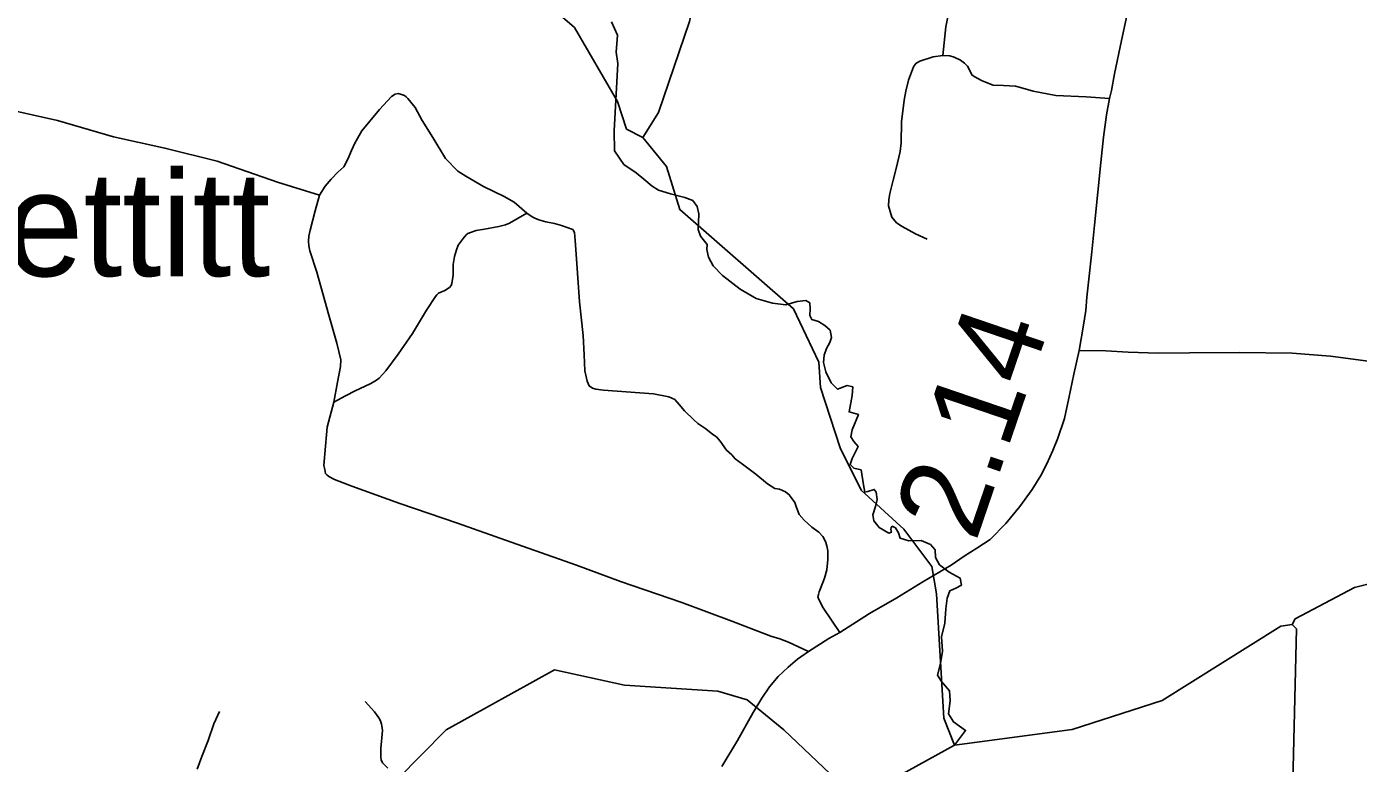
# Model space of a CAD drawing. Extents: x 2290615 to 2522933, y 819489 to 1012715.
# Drawn here: x 2357314 to 2364933, y 903052 to 907266 of the extents above; entities that cross this region are included whole.
import ezdxf

# ---------------------------------------------------------------- set-up
doc = ezdxf.new("R2010")
doc.units = 0
for name, color, linetype in [('Exist Hydrographic Creek Single Shore', 7, 'Continuous'), ('Exist Hydrographic Misc Water Feature', 7, 'Continuous'), ('Exist Road Non-System Type 51', 7, 'Continuous'), ('Exist Road Secondary Mileage Hundredths English Label', 7, 'Continuous'), ('Exist Road Secondary Type 51 Attributed', 7, 'Continuous'), ('Exist Survey Geodetic Marker Label', 7, 'Continuous')]:
    doc.layers.add(name, color=color, linetype=linetype)

msp = doc.modelspace()

# ---------------------------------------------------------------- linework, layer by layer
at = {"layer": 'Exist Hydrographic Creek Single Shore'}
for points in [[(2360659.6, 907293.9), (2360694.4, 907218.3), (2360686.3, 907121), (2360695.2, 907056.5)], [(2362621.4, 903156.2), (2362685, 903240.5), (2362615.4, 903288.7), (2362588.1, 903334.7), (2362597.3, 903409.6), (2362593.6, 903466.1), (2362548.3, 903520.6), (2362524.3, 903556.2), (2362542.2, 903623.3), (2362554.1, 903693.9), (2362548.4, 903776.1), (2362566, 903853.4), (2362572.8, 903936.7), (2362579.8, 903997.5), (2362594.5, 904038.2), (2362629, 904054), (2362661.5, 904072), (2362654.3, 904111.4), (2362591.8, 904144.7), (2362536.3, 904187.8), (2362512.8, 904230.4), (2362511, 904272.4), (2362484.6, 904304.1), (2362431.5, 904326.5), (2362361, 904324.7), (2362310.4, 904339.8), (2362301.6, 904371.1), (2362284.2, 904399), (2362266.3, 904408.5), (2362259.5, 904401.9), (2362257.5, 904389.8), (2362262.5, 904375.1), (2362246.5, 904369.2), (2362191.2, 904402), (2362160, 904439.1), (2362155.6, 904474.2), (2362169.8, 904521.1), (2362180.3, 904561.2), (2362174.4, 904603.5), (2362163.2, 904618.7), (2362127.1, 904607.1), (2362108.1, 904603.5), (2362102.2, 904644.8), (2362087.4, 904730.7), (2362046.8, 904741), (2362025.7, 904762), (2362035.7, 904794.9), (2362070.3, 904863.8), (2362046.7, 904892.2), (2362029.3, 904920.1), (2362036.6, 904959.4), (2362072.7, 905046.6), (2362019.1, 905061.9), (2362036.1, 905156.6), (2362041.1, 905205.3), (2362007.6, 905214), (2361953, 905191.6), (2361915.5, 905228.1), (2361885.5, 905291.7), (2361872.3, 905345.9), (2361875.7, 905387.5), (2361890.1, 905424.2), (2361908.4, 905458.6), (2361918, 905487.5), (2361910, 905530), (2361880.1, 905556.8), (2361843.7, 905580), (2361806.3, 905591), (2361793.6, 905613.4), (2361796.8, 905653), (2361795.3, 905685.8), (2361770.6, 905700), (2361721.4, 905693.5), (2361657.7, 905674.8), (2361580.8, 905683.8), (2361487.7, 905711.3), (2361395.7, 905764.2), (2361294.3, 905842.4), (2361241.9, 905897.5), (2361214.9, 905947.6), (2361204.9, 905991.3), (2361206.2, 906019.8), (2361169.7, 906067.5), (2361155.3, 906106.4), (2361157.5, 906146.1), (2361159.4, 906195), (2361149.3, 906236.6), (2361124.2, 906272.3), (2361079, 906289), (2360996.7, 906309.5), (2360929, 906330), (2360891.6, 906353.3), (2360844.1, 906393.7), (2360800.5, 906430.7), (2360729.8, 906478), (2360677.4, 906556.6), (2360674.6, 906671.1), (2360695.2, 907056.5)], [(2368792.2, 903484.7), (2368190.4, 903548.6), (2367923.4, 903550.8), (2367489.5, 903687.3), (2367148.5, 903627.3), (2366454.4, 903776.2), (2366053.3, 903887.7), (2365668.5, 904065.6), (2365375.4, 904138.9), (2365076.5, 904100.4), (2364910.4, 904057.5), (2364570.4, 903879.4), (2364554.4, 903846)], [(2362621.4, 903156.2), (2363295.4, 903246.1), (2363810.5, 903411.7), (2364488.4, 903836.7), (2364554.4, 903846)], [(2359433.2, 902959.8), (2359713.3, 903243.7), (2360333.4, 903587.5), (2360734.3, 903499), (2361268.2, 903465), (2361435.4, 903416), (2361646.4, 903244.2), (2362025.3, 902882.3)], [(2362141.4, 902890.3), (2362621.4, 903156.2)]]:
    msp.add_lwpolyline(points, dxfattribs=at)
at = {"layer": 'Exist Hydrographic Misc Water Feature'}
for points in [[(2360838.2, 906631.4), (2360928.3, 906776.2), (2361105.2, 907295.6), (2361209.4, 907713.4), (2361200.4, 908395.8), (2361273.4, 909255.6), (2361465.3, 909949.5), (2361488.3, 910108), (2361442.3, 910480.3), (2361356.4, 910703.3), (2361346.4, 910788.2), (2361321.4, 910797.1), (2361286.3, 910963), (2361390.2, 911331.6), (2361430.2, 911454.8), (2361461.4, 911639.8), (2361509.4, 911783), (2361705.4, 912184.9)], [(2360838.2, 906631.4), (2360746.4, 906680.1), (2360694.3, 906838.8), (2360447.2, 907262.1), (2360001.2, 907647.5), (2359699.4, 907818.9), (2359490.2, 907892.4), (2359182.2, 907853.5), (2358982.3, 907917.5), (2358672.3, 908072.1), (2358453.3, 908227.4), (2358001.4, 908366.4), (2357641.3, 908584.7), (2357505.3, 908749.8), (2357437.3, 908934.1), (2357334.3, 909107.1), (2357183.2, 909255.2)], [(2362621.4, 903156.2), (2362561.3, 903311.2), (2362519.3, 904021.8), (2362492.4, 904178.3), (2362332.3, 904391.6), (2362087.4, 904614.6), (2361968.3, 904856), (2361855.3, 905202.6), (2361845.3, 905346.6), (2361700.3, 905652.5), (2361051.3, 906220), (2360974.4, 906466.3), (2360838.2, 906631.4)], [(2365033.4, 901469.3), (2364836.4, 901891.3), (2364835.3, 901957), (2364623.3, 902312.5), (2364589.5, 902370.2), (2364557.5, 902946.6), (2364579.4, 903820.8), (2364554.4, 903846)]]:
    msp.add_lwpolyline(points, dxfattribs=at)
at = {"layer": 'Exist Road Non-System Type 51'}
for points in [[(2362867.3, 907730.6), (2362840.1, 907688.6), (2362826.7, 907654.4), (2362804.8, 907636.1), (2362790.9, 907629.9), (2362760.9, 907623.5), (2362728.9, 907623.2), (2362699.1, 907618.7), (2362679.3, 907608.5), (2362655.5, 907584.3), (2362636, 907536.1), (2362609.2, 907443.8), (2362573.3, 907265.4), (2362555.4, 907101.2)], [(2362867.3, 907730.6), (2362840.1, 907688.6), (2362826.7, 907654.4), (2362804.8, 907636.1), (2362790.9, 907629.9), (2362760.9, 907623.5), (2362728.9, 907623.2), (2362699.1, 907618.7), (2362679.3, 907608.5), (2362655.5, 907584.3), (2362636, 907536.1), (2362609.2, 907443.8), (2362573.3, 907265.4), (2362555.4, 907101.2)], [(2362555.4, 907101.2), (2362499.5, 907094.5), (2362423.8, 907069.6), (2362400, 907055.4), (2362388.1, 907037.3), (2362359.1, 906960.9), (2362343.9, 906896.9), (2362334.5, 906846.7), (2362318, 906722.5), (2362317.3, 906602.6), (2362312, 906552.6), (2362289.2, 906454.2), (2362271.9, 906388.1), (2362252.8, 906311.9), (2362245.4, 906277.7), (2362243.7, 906241.9), (2362262.6, 906176), (2362290.9, 906144.3), (2362323.2, 906122.9), (2362399.7, 906081.8), (2362466, 906050.5)], [(2362555.4, 907101.2), (2362499.5, 907094.5), (2362423.8, 907069.6), (2362400, 907055.4), (2362388.1, 907037.3), (2362359.1, 906960.9), (2362343.9, 906896.9), (2362334.5, 906846.7), (2362318, 906722.5), (2362317.3, 906602.6), (2362312, 906552.6), (2362289.2, 906454.2), (2362271.9, 906388.1), (2362252.8, 906311.9), (2362245.4, 906277.7), (2362243.7, 906241.9), (2362262.6, 906176), (2362290.9, 906144.3), (2362323.2, 906122.9), (2362399.7, 906081.8), (2362466, 906050.5)], [(2363508.4, 906856.2), (2363375.5, 906864.4), (2363201.5, 906872.6), (2363071.4, 906897.3), (2362998.8, 906917.9), (2362970.1, 906926.1), (2362901.6, 906928.8), (2362842.7, 906931.6), (2362779.7, 906956.2), (2362734.5, 906980.9), (2362720.8, 906990.5), (2362709.8, 907015.2), (2362696.1, 907039.8), (2362678.3, 907057.6), (2362656.4, 907074.1), (2362620.8, 907091.9), (2362596.1, 907100.1), (2362555.4, 907101.2)], [(2358990, 906302.6), (2358749.1, 906375.8), (2358403.8, 906497.7), (2358105, 906572.1), (2357810.2, 906636.5), (2357489.3, 906728.6), (2357182.4, 906798.8), (2356897.6, 906873.4), (2356689.2, 906926.9)], [(2358990, 906302.6), (2358749.1, 906375.8), (2358403.8, 906497.7), (2358105, 906572.1), (2357810.2, 906636.5), (2357489.3, 906728.6), (2357182.4, 906798.8), (2356897.6, 906873.4), (2356689.2, 906926.9)], [(2358990, 906302.6), (2359021.4, 906353.1), (2359056.7, 906393.4), (2359094.3, 906434), (2359127.9, 906464.3), (2359151.5, 906508.5), (2359172.8, 906558.8), (2359190.4, 906599), (2359231.5, 906669.5), (2359331.9, 906792.7), (2359401.1, 906867.5), (2359422.8, 906879.8), (2359438.8, 906883.9), (2359458.9, 906878.1), (2359474.9, 906872.3), (2359485, 906864.6), (2359495.3, 906854.6), (2359535.8, 906803.2), (2359576.6, 906729.6), (2359637.8, 906632.3), (2359709.2, 906511.4), (2359780, 906440.2), (2359826.4, 906410.7), (2359927, 906352), (2360045.6, 906295.5), (2360102, 906262.1), (2360174.8, 906198.9)], [(2358990, 906302.6), (2359021.4, 906353.1), (2359056.7, 906393.4), (2359094.3, 906434), (2359127.9, 906464.3), (2359151.5, 906508.5), (2359172.8, 906558.8), (2359190.4, 906599), (2359231.5, 906669.5), (2359331.9, 906792.7), (2359401.1, 906867.5), (2359422.8, 906879.8), (2359438.8, 906883.9), (2359458.9, 906878.1), (2359474.9, 906872.3), (2359485, 906864.6), (2359495.3, 906854.6), (2359535.8, 906803.2), (2359576.6, 906729.6), (2359637.8, 906632.3), (2359709.2, 906511.4), (2359780, 906440.2), (2359826.4, 906410.7), (2359927, 906352), (2360045.6, 906295.5), (2360102, 906262.1), (2360174.8, 906198.9)], [(2359070.2, 905118), (2359092.7, 905232.3), (2359109.6, 905322.5), (2359111.3, 905360.4), (2359088.2, 905456.1), (2359042.2, 905615.6), (2358973.2, 905862.7), (2358933.8, 905984.2), (2358927.5, 906012.1), (2358927.1, 906040.1), (2358928.8, 906068), (2358936.4, 906102.1), (2358965.1, 906212.4), (2358990, 906302.6)], [(2359070.2, 905118), (2359092.7, 905232.3), (2359109.6, 905322.5), (2359111.3, 905360.4), (2359088.2, 905456.1), (2359042.2, 905615.6), (2358973.2, 905862.7), (2358933.8, 905984.2), (2358927.5, 906012.1), (2358927.1, 906040.1), (2358928.8, 906068), (2358936.4, 906102.1), (2358965.1, 906212.4), (2358990, 906302.6)], [(2360174.8, 906198.9), (2360075.5, 906141.8), (2360053.7, 906133.5), (2360015.9, 906123.2), (2359934, 906108.2), (2359886.2, 906099.4), (2359852.2, 906089), (2359838.4, 906082.9), (2359828.4, 906074.9), (2359810.8, 906054.7), (2359783.1, 906016.4), (2359773.4, 905990.2), (2359762, 905952.1), (2359754.4, 905905.9), (2359753.2, 905844.1), (2359745.9, 905797.9), (2359741.9, 905786), (2359732, 905773.8), (2359706.3, 905757.5), (2359670.6, 905741), (2359660.7, 905733), (2359652.7, 905722.9), (2359601.7, 905644.2), (2359521.3, 905511.4), (2359438.7, 905392.4), (2359368, 905297.6), (2359330.5, 905255.1), (2359308.7, 905240.8), (2359278.8, 905222.6), (2359193.4, 905183.4), (2359137.7, 905154.7), (2359070.2, 905118)], [(2360174.8, 906198.9), (2360075.5, 906141.8), (2360053.7, 906133.5), (2360015.9, 906123.2), (2359934, 906108.2), (2359886.2, 906099.4), (2359852.2, 906089), (2359838.4, 906082.9), (2359828.4, 906074.9), (2359810.8, 906054.7), (2359783.1, 906016.4), (2359773.4, 905990.2), (2359762, 905952.1), (2359754.4, 905905.9), (2359753.2, 905844.1), (2359745.9, 905797.9), (2359741.9, 905786), (2359732, 905773.8), (2359706.3, 905757.5), (2359670.6, 905741), (2359660.7, 905733), (2359652.7, 905722.9), (2359601.7, 905644.2), (2359521.3, 905511.4), (2359438.7, 905392.4), (2359368, 905297.6), (2359330.5, 905255.1), (2359308.7, 905240.8), (2359278.8, 905222.6), (2359193.4, 905183.4), (2359137.7, 905154.7), (2359070.2, 905118)], [(2361965.4, 903800.7), (2361870.8, 903941.8), (2361846.2, 903988.4), (2361840.7, 904003.5), (2361843.4, 904017.2), (2361847.6, 904033.7), (2361855.8, 904052.8), (2361879.1, 904111.8), (2361891.4, 904159.7), (2361896.9, 904218.7), (2361898.2, 904268), (2361891.4, 904296.8), (2361884.5, 904321.5), (2361868.1, 904350.2), (2361846.2, 904374.9), (2361806.5, 904402.3), (2361761.3, 904442.1), (2361733.9, 904476.3), (2361718.8, 904514.7), (2361708.5, 904544.2), (2361688, 904572.9), (2361677, 904588), (2361655.1, 904604.5), (2361620.9, 904619.5), (2361593.5, 904625), (2361552.4, 904651.1), (2361484.6, 904706.6), (2361409.2, 904764.1), (2361366.8, 904794.3), (2361347.6, 904816.2), (2361317.5, 904843.6), (2361280.5, 904894.3), (2361259.9, 904919), (2361239.4, 904932.7), (2361199.7, 904965.6), (2361154.5, 904995.7), (2361131.2, 905016.3), (2361076.4, 905068.4), (2361047.6, 905105.4), (2361021.6, 905132.8), (2360987.4, 905147.9), (2360899.7, 905165.7), (2360613.4, 905186.2), (2360569.6, 905191.7), (2360551.8, 905198.6), (2360532.6, 905210.9), (2360520.4, 905237.4), (2360516.2, 905254.8), (2360507.9, 905297.3), (2360502.5, 905389.1), (2360497, 905500.1), (2360476.4, 905692), (2360458.6, 905937.3), (2360451.8, 906042.8), (2360447.7, 906088), (2360438.1, 906105.8), (2360373.6, 906129.4), (2360333.5, 906141), (2360283.5, 906150.3), (2360243.2, 906161.9), (2360221.2, 906171.6), (2360205.1, 906179.3), (2360174.8, 906198.9)], [(2365017.8, 905349.3), (2364773.4, 905380.5), (2364553.1, 905397.6), (2364251.2, 905402.1), (2363967.3, 905400.7), (2363787.4, 905398.5), (2363615.4, 905404.4), (2363487.3, 905411), (2363334.4, 905414.4)], [(2365017.8, 905349.3), (2364773.4, 905380.5), (2364553.1, 905397.6), (2364251.2, 905402.1), (2363967.3, 905400.7), (2363787.4, 905398.5), (2363615.4, 905404.4), (2363487.3, 905411), (2363334.4, 905414.4)], [(2361785.9, 903691), (2361672.2, 903745.9), (2361622.9, 903765), (2361570.9, 903780.1), (2361349, 903865.1), (2361061.3, 903972.2), (2360710.7, 904091.2), (2360458.9, 904185), (2360085.5, 904316.4), (2359778.3, 904426.6), (2359448.9, 904538.8), (2359173.9, 904637.4), (2359075.5, 904676.2), (2359043.2, 904691.9), (2359031.2, 904701.8), (2359023.1, 904709.6), (2359018.7, 904733.5), (2359014.6, 904755.5), (2359019.7, 904821.6), (2359033.8, 904975.6), (2359070.2, 905118)], [(2361785.9, 903691), (2361672.2, 903745.9), (2361622.9, 903765), (2361570.9, 903780.1), (2361349, 903865.1), (2361061.3, 903972.2), (2360710.7, 904091.2), (2360458.9, 904185), (2360085.5, 904316.4), (2359778.3, 904426.6), (2359448.9, 904538.8), (2359173.9, 904637.4), (2359075.5, 904676.2), (2359043.2, 904691.9), (2359031.2, 904701.8), (2359023.1, 904709.6), (2359018.7, 904733.5), (2359014.6, 904755.5), (2359019.7, 904821.6), (2359033.8, 904975.6), (2359070.2, 905118)], [(2359379.1, 903024.4), (2359348.9, 903054), (2359342.7, 903072), (2359340.5, 903087.9), (2359339.9, 903135.9), (2359348.7, 903239.9), (2359348.4, 903255.9), (2359344.2, 903275.9), (2359338, 903295.9), (2359327.7, 903311.7), (2359303.4, 903347.3), (2359250.7, 903404.8)], [(2358416.1, 903347.8), (2358384.3, 903277), (2358352.6, 903181.8), (2358316, 903091.5), (2358289.2, 903018.3)]]:
    msp.add_lwpolyline(points, dxfattribs=at)
at = {"layer": 'Exist Road Secondary Type 51 Attributed'}
msp.add_lwpolyline([(2363619.3, 907382.4), (2363578.2, 907186.5), (2363537.1, 906997.3), (2363520.7, 906901.4), (2363508.4, 906856.2), (2363491.9, 906761.6), (2363474.1, 906634.2), (2363459.1, 906488.9), (2363441.3, 906320.3), (2363423.4, 906131.2), (2363408.4, 905977.7), (2363390.6, 905821.5), (2363378.2, 905718.7), (2363374.1, 905641.9), (2363357.7, 905547.4), (2363334.4, 905414.4), (2363304.3, 905278.8), (2363275.5, 905140.3), (2363250.9, 905023.8), (2363212.5, 904911.5), (2363185.1, 904841.6), (2363150.9, 904764.8), (2363115.3, 904697.7), (2363065.9, 904618.2), (2362996.1, 904520.9), (2362915.3, 904424.9), (2362826.2, 904331.7), (2362750.2, 904283.1), (2362677.6, 904236.5), (2362602.3, 904185.8), (2362440.7, 904089.9), (2362292.7, 903999.4), (2362136.6, 903908.9), (2361965.4, 903800.7), (2361903.8, 903765.9), (2361785.9, 903691), (2361722.9, 903647.2), (2361669.5, 903602), (2361614, 903547.8), (2361564, 903489.6), (2361518.8, 903423.8), (2361470.9, 903342.9), (2361381.2, 903183.3), (2361290.8, 903033.9)], dxfattribs=at)

# ---------------------------------------------------------------- texts
at = {"layer": 'Exist Road Secondary Mileage Hundredths English Label'}
msp.add_text('2.14', height=500, rotation=71.15643, dxfattribs=at).set_placement((2362742.8, 904311.6))
at = {"layer": 'Exist Survey Geodetic Marker Label'}
msp.add_text('Pettitt', height=600, rotation=360, dxfattribs=at).set_placement((2356657, 905838.8))

doc.saveas('drawing.dxf')
